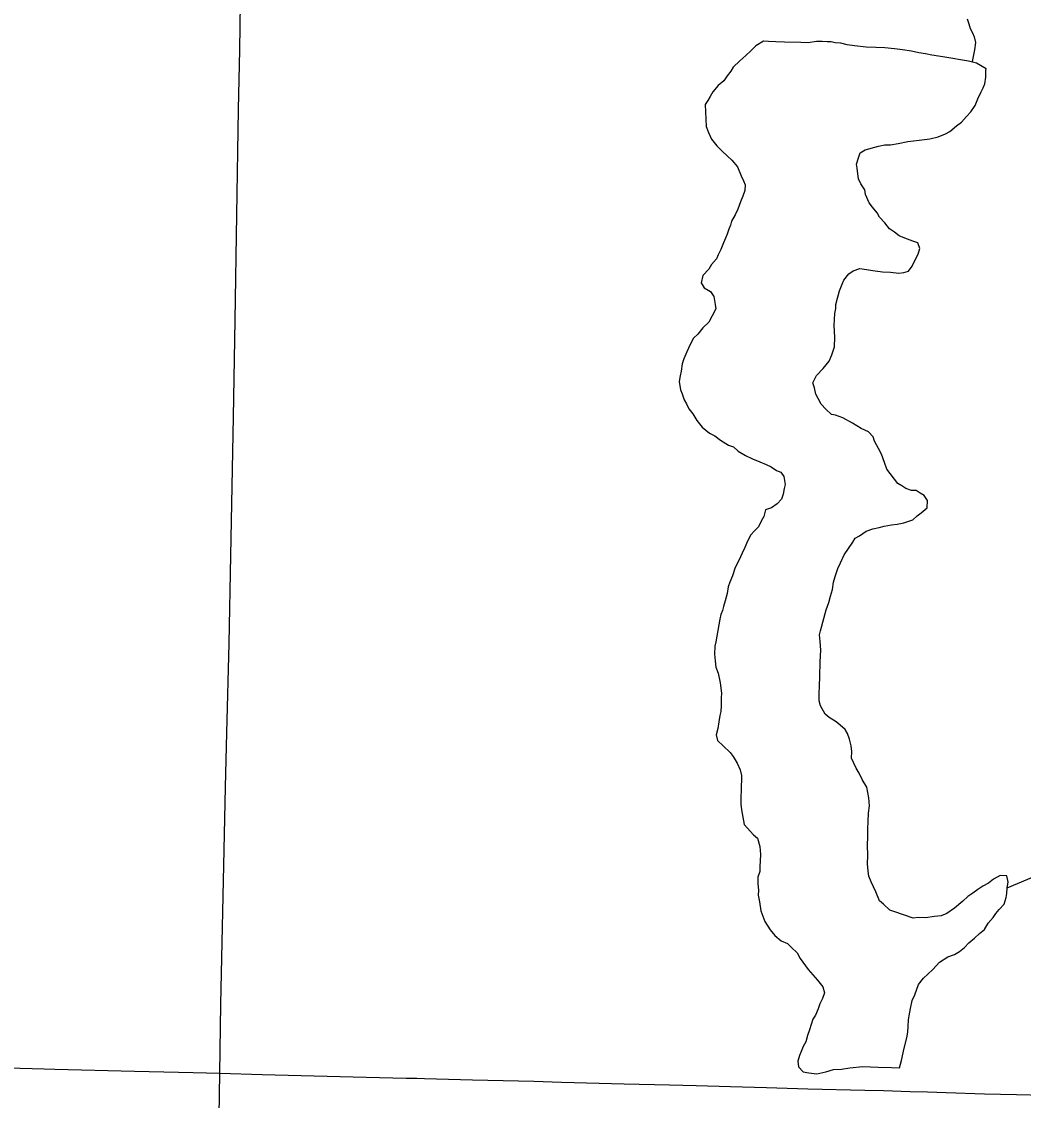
# Model space of a CAD drawing. Extents: x 2.1 to 73.9, y 4 to 26.
# Drawn here: x 48.0586 to 48.2925, y 20.7686 to 21.0204 of the extents above; entities that cross this region are included whole.
import ezdxf

# ---------------------------------------------------------------- set-up
doc = ezdxf.new("R2010")
doc.units = 0
for name, color, linetype in [('GM_X_County_Road', 7, 'Continuous'), ('GM_X_Minor_Lake', 7, 'Continuous'), ('GM_X_Minor_River', 7, 'Continuous'), ('GM_X_Township_Road', 7, 'Continuous')]:
    doc.layers.add(name, color=color, linetype=linetype)

msp = doc.modelspace()

# ---------------------------------------------------------------- linework, layer by layer
at = {"layer": 'GM_X_County_Road'}
for points in [[(48.10486, 20.77493), (48.10509, 20.79105), (48.10586, 20.82709), (48.1062, 20.8417), (48.10651, 20.85444), (48.10702, 20.87525), (48.10746, 20.89577), (48.10805, 20.92809), (48.10845, 20.95077), (48.10926, 20.99988), (48.10957, 21.01386), (48.10974, 21.03033), (48.10996, 21.044), (48.11025, 21.06514), (48.11063, 21.08969), (48.11096, 21.11518), (48.11122, 21.12947), (48.11181, 21.16023), (48.11227, 21.18105), (48.11264, 21.20095), (48.11258, 21.20409), (48.11249, 21.20905)], [(48.10457, 20.755), (48.10486, 20.77493)]]:
    msp.add_lwpolyline(points, dxfattribs=at)
at = {"layer": 'GM_X_Minor_Lake'}
for points in [[(48.28376, 21.00942), (48.28152, 21.01076), (48.27963, 21.01121), (48.27414, 21.01215), (48.27262, 21.01239), (48.2711, 21.01263), (48.26959, 21.01287), (48.26807, 21.01311), (48.26637, 21.01355), (48.26429, 21.01381), (48.26239, 21.01406), (48.26011, 21.01432), (48.25802, 21.01439), (48.25574, 21.01447), (48.25308, 21.01475), (48.25137, 21.01499), (48.24987, 21.01542), (48.24853, 21.01547), (48.24759, 21.01569), (48.24664, 21.01572), (48.2455, 21.01576), (48.24416, 21.0158), (48.24225, 21.01549), (48.24054, 21.01554), (48.23673, 21.01567), (48.23464, 21.01574), (48.23293, 21.01579), (48.23179, 21.01583), (48.23004, 21.01475), (48.22886, 21.01364), (48.22768, 21.01254), (48.22631, 21.01126), (48.22474, 21.00979), (48.22414, 21.00885), (48.22334, 21.00774), (48.22254, 21.00662), (48.22118, 21.00553), (48.21999, 21.00405), (48.21938, 21.00292), (48.21878, 21.00199), (48.21818, 21.00106), (48.21839, 20.99592), (48.21892, 20.99457), (48.21963, 20.99302), (48.22092, 20.99146), (48.22221, 20.99009), (48.22332, 20.9891), (48.22443, 20.98811), (48.22571, 20.98655), (48.2266, 20.98442), (48.22713, 20.98326), (48.22748, 20.9823), (48.22744, 20.98097), (48.22701, 20.97965), (48.2264, 20.97834), (48.22578, 20.97665), (48.22516, 20.97534), (48.22435, 20.97385), (48.22413, 20.9729), (48.22372, 20.97196), (48.22331, 20.97084), (48.22289, 20.9699), (48.22248, 20.96877), (48.22186, 20.96727), (48.22125, 20.96596), (48.22083, 20.96502), (48.21965, 20.96373), (48.21904, 20.96261), (48.21766, 20.96113), (48.21723, 20.95943), (48.21795, 20.95827), (48.21945, 20.95746), (48.22017, 20.95629), (48.22049, 20.95438), (48.22066, 20.95342), (48.21984, 20.95174), (48.21903, 20.95024), (48.21766, 20.94896), (48.21647, 20.94747), (48.21548, 20.94655), (48.21467, 20.94506), (48.21386, 20.94337), (48.21323, 20.94168), (48.21282, 20.94055), (48.21257, 20.93885), (48.21235, 20.93772), (48.21211, 20.93639), (48.21243, 20.93448), (48.21278, 20.93352), (48.21331, 20.93217), (48.21385, 20.9312), (48.21439, 20.93004), (48.2153, 20.92887), (48.2162, 20.92732), (48.21749, 20.92575), (48.21916, 20.92437), (48.22047, 20.92375), (48.22177, 20.92276), (48.22364, 20.92155), (48.22476, 20.92114), (48.22588, 20.92015)], [(48.28376, 21.00942), (48.28152, 21.01076), (48.27963, 21.01121), (48.27414, 21.01215), (48.27262, 21.01239), (48.2711, 21.01263), (48.26959, 21.01287), (48.26807, 21.01311), (48.26637, 21.01355), (48.26429, 21.01381), (48.26239, 21.01406), (48.26011, 21.01432), (48.25802, 21.01439), (48.25574, 21.01447), (48.25308, 21.01475), (48.25137, 21.01499), (48.24987, 21.01542), (48.24853, 21.01547), (48.24759, 21.01569), (48.24664, 21.01572), (48.2455, 21.01576), (48.24416, 21.0158), (48.24225, 21.01549), (48.24054, 21.01554), (48.23673, 21.01567), (48.23464, 21.01574), (48.23293, 21.01579), (48.23179, 21.01583), (48.23004, 21.01475), (48.22886, 21.01364), (48.22768, 21.01254), (48.22631, 21.01126), (48.22474, 21.00979), (48.22414, 21.00885), (48.22334, 21.00774), (48.22254, 21.00662), (48.22118, 21.00553), (48.21999, 21.00405), (48.21938, 21.00292), (48.21878, 21.00199), (48.21818, 21.00106), (48.21839, 20.99592), (48.21892, 20.99457), (48.21963, 20.99302), (48.22092, 20.99146), (48.22221, 20.99009), (48.22332, 20.9891), (48.22443, 20.98811), (48.22571, 20.98655), (48.2266, 20.98442), (48.22713, 20.98326), (48.22748, 20.9823), (48.22744, 20.98097), (48.22701, 20.97965), (48.2264, 20.97834), (48.22578, 20.97665), (48.22516, 20.97534), (48.22435, 20.97385), (48.22413, 20.9729), (48.22372, 20.97196), (48.22331, 20.97084), (48.22289, 20.9699), (48.22248, 20.96877), (48.22186, 20.96727), (48.22125, 20.96596), (48.22083, 20.96502), (48.21965, 20.96373), (48.21904, 20.96261), (48.21766, 20.96113), (48.21723, 20.95943), (48.21795, 20.95827), (48.21945, 20.95746), (48.22017, 20.95629), (48.22049, 20.95438), (48.22066, 20.95342), (48.21984, 20.95174), (48.21903, 20.95024), (48.21766, 20.94896), (48.21647, 20.94747), (48.21548, 20.94655), (48.21467, 20.94506), (48.21386, 20.94337), (48.21323, 20.94168), (48.21282, 20.94055), (48.21257, 20.93885), (48.21235, 20.93772), (48.21211, 20.93639), (48.21243, 20.93448), (48.21278, 20.93352), (48.21331, 20.93217), (48.21385, 20.9312), (48.21439, 20.93004), (48.2153, 20.92887), (48.2162, 20.92732), (48.21749, 20.92575), (48.21916, 20.92437), (48.22047, 20.92375), (48.22177, 20.92276), (48.22364, 20.92155), (48.22476, 20.92114), (48.22588, 20.92015)], [(48.25353, 20.98715), (48.25396, 20.98866), (48.25438, 20.98978), (48.25554, 20.99051), (48.25862, 20.99136), (48.26015, 20.99169), (48.26148, 20.99164), (48.26321, 20.99196), (48.26551, 20.99246), (48.26818, 20.99275), (48.27067, 20.99305), (48.27259, 20.99356), (48.27432, 20.99426), (48.2753, 20.9948), (48.27686, 20.99608), (48.27803, 20.99699), (48.27921, 20.99828), (48.2802, 20.99939), (48.2812, 21.00088), (48.28182, 21.00238), (48.28264, 21.00407), (48.28305, 21.00501), (48.28346, 21.00594), (48.2837, 21.00746), (48.28374, 21.00898), (48.28376, 21.00942)], [(48.25353, 20.98715), (48.25396, 20.98866), (48.25438, 20.98978), (48.25554, 20.99051), (48.25862, 20.99136), (48.26015, 20.99169), (48.26148, 20.99164), (48.26321, 20.99196), (48.26551, 20.99246), (48.26818, 20.99275), (48.27067, 20.99305), (48.27259, 20.99356), (48.27432, 20.99426), (48.2753, 20.9948), (48.27686, 20.99608), (48.27803, 20.99699), (48.27921, 20.99828), (48.2802, 20.99939), (48.2812, 21.00088), (48.28182, 21.00238), (48.28264, 21.00407), (48.28305, 21.00501), (48.28346, 21.00594), (48.2837, 21.00746), (48.28374, 21.00898), (48.28376, 21.00942)], [(48.24495, 20.86759), (48.24506, 20.87101), (48.24515, 20.87367), (48.24502, 20.87576), (48.24488, 20.87729), (48.2451, 20.87823), (48.2464, 20.88314), (48.24703, 20.88483), (48.24746, 20.88634), (48.24789, 20.88784), (48.24813, 20.88955), (48.24855, 20.89087), (48.24918, 20.89275), (48.2498, 20.89406), (48.25062, 20.89593), (48.25162, 20.89742), (48.25262, 20.89891), (48.25322, 20.89984), (48.25419, 20.90038), (48.25575, 20.90147), (48.25729, 20.90199), (48.25882, 20.90232), (48.25998, 20.90266), (48.2617, 20.90299), (48.26304, 20.90313), (48.26457, 20.90346), (48.26669, 20.90415), (48.26767, 20.90507), (48.26864, 20.9058), (48.27001, 20.9069), (48.27007, 20.90861), (48.26934, 20.90977), (48.26841, 20.91037), (48.26748, 20.91098), (48.26633, 20.91101), (48.26501, 20.91144), (48.26408, 20.91204), (48.26315, 20.91264), (48.26059, 20.91596), (48.26007, 20.9175), (48.25937, 20.91942), (48.25865, 20.92078), (48.25775, 20.92252), (48.2574, 20.92348), (48.2563, 20.92466), (48.25461, 20.92548), (48.25255, 20.92669), (48.25031, 20.9279), (48.24861, 20.92853), (48.24767, 20.92875), (48.24637, 20.92993), (48.24527, 20.93111), (48.24455, 20.93247), (48.24401, 20.93344), (48.24368, 20.93497), (48.24333, 20.93612), (48.24415, 20.93781), (48.24573, 20.93947), (48.24711, 20.94113), (48.24773, 20.94264), (48.24836, 20.94452), (48.24844, 20.9468), (48.24833, 20.94946), (48.24842, 20.95231), (48.24865, 20.95345), (48.24868, 20.9544), (48.24911, 20.95591), (48.24954, 20.9576), (48.25016, 20.95911), (48.25057, 20.96004), (48.25176, 20.96153), (48.25274, 20.96225), (48.25428, 20.96277), (48.25788, 20.96227), (48.25958, 20.96203), (48.26149, 20.96197), (48.26338, 20.96171), (48.26453, 20.96186), (48.26568, 20.96221), (48.26648, 20.96332), (48.2673, 20.96501), (48.26791, 20.96613), (48.26833, 20.96745), (48.2678, 20.9688), (48.26667, 20.96921), (48.26479, 20.96985), (48.26347, 20.97046), (48.26236, 20.97126), (48.26124, 20.97206), (48.26014, 20.97342), (48.25885, 20.9748), (48.25831, 20.97577), (48.25721, 20.97713), (48.25648, 20.97811), (48.25559, 20.98004), (48.25544, 20.98119), (48.25453, 20.98255), (48.25399, 20.98371), (48.25384, 20.98486), (48.25369, 20.98619), (48.25353, 20.98715)], [(48.24495, 20.86759), (48.24506, 20.87101), (48.24515, 20.87367), (48.24502, 20.87576), (48.24488, 20.87729), (48.2451, 20.87823), (48.2464, 20.88314), (48.24703, 20.88483), (48.24746, 20.88634), (48.24789, 20.88784), (48.24813, 20.88955), (48.24855, 20.89087), (48.24918, 20.89275), (48.2498, 20.89406), (48.25062, 20.89593), (48.25162, 20.89742), (48.25262, 20.89891), (48.25322, 20.89984), (48.25419, 20.90038), (48.25575, 20.90147), (48.25729, 20.90199), (48.25882, 20.90232), (48.25998, 20.90266), (48.2617, 20.90299), (48.26304, 20.90313), (48.26457, 20.90346), (48.26669, 20.90415), (48.26767, 20.90507), (48.26864, 20.9058), (48.27001, 20.9069), (48.27007, 20.90861), (48.26934, 20.90977), (48.26841, 20.91037), (48.26748, 20.91098), (48.26633, 20.91101), (48.26501, 20.91144), (48.26408, 20.91204), (48.26315, 20.91264), (48.26059, 20.91596), (48.26007, 20.9175), (48.25937, 20.91942), (48.25865, 20.92078), (48.25775, 20.92252), (48.2574, 20.92348), (48.2563, 20.92466), (48.25461, 20.92548), (48.25255, 20.92669), (48.25031, 20.9279), (48.24861, 20.92853), (48.24767, 20.92875), (48.24637, 20.92993), (48.24527, 20.93111), (48.24455, 20.93247), (48.24401, 20.93344), (48.24368, 20.93497), (48.24333, 20.93612), (48.24415, 20.93781), (48.24573, 20.93947), (48.24711, 20.94113), (48.24773, 20.94264), (48.24836, 20.94452), (48.24844, 20.9468), (48.24833, 20.94946), (48.24842, 20.95231), (48.24865, 20.95345), (48.24868, 20.9544), (48.24911, 20.95591), (48.24954, 20.9576), (48.25016, 20.95911), (48.25057, 20.96004), (48.25176, 20.96153), (48.25274, 20.96225), (48.25428, 20.96277), (48.25788, 20.96227), (48.25958, 20.96203), (48.26149, 20.96197), (48.26338, 20.96171), (48.26453, 20.96186), (48.26568, 20.96221), (48.26648, 20.96332), (48.2673, 20.96501), (48.26791, 20.96613), (48.26833, 20.96745), (48.2678, 20.9688), (48.26667, 20.96921), (48.26479, 20.96985), (48.26347, 20.97046), (48.26236, 20.97126), (48.26124, 20.97206), (48.26014, 20.97342), (48.25885, 20.9748), (48.25831, 20.97577), (48.25721, 20.97713), (48.25648, 20.97811), (48.25559, 20.98004), (48.25544, 20.98119), (48.25453, 20.98255), (48.25399, 20.98371), (48.25384, 20.98486), (48.25369, 20.98619), (48.25353, 20.98715)], [(48.22588, 20.92015), (48.22756, 20.91914), (48.22925, 20.91833), (48.23094, 20.9177), (48.23244, 20.91708), (48.23357, 20.91647), (48.23487, 20.91567), (48.23581, 20.91525), (48.23654, 20.91428), (48.23686, 20.91237), (48.23664, 20.91142), (48.23641, 20.9101), (48.23599, 20.90897), (48.235, 20.90786), (48.23364, 20.90696), (48.23229, 20.90643), (48.23186, 20.90492), (48.23126, 20.9038), (48.23064, 20.90249), (48.22966, 20.90157), (48.22887, 20.90065), (48.22806, 20.89915), (48.22744, 20.89765), (48.22683, 20.89634), (48.22601, 20.89465), (48.2252, 20.89297), (48.22457, 20.89109), (48.22395, 20.88959), (48.22353, 20.88846), (48.22329, 20.88694), (48.22286, 20.88525), (48.22243, 20.88393), (48.22221, 20.88298), (48.2218, 20.88205), (48.22158, 20.88091), (48.22065, 20.87562), (48.22042, 20.87467), (48.22036, 20.87277), (48.22051, 20.87125), (48.22065, 20.86972), (48.22118, 20.86837), (48.22167, 20.86607), (48.22183, 20.86493), (48.22197, 20.86359), (48.22194, 20.86264), (48.22191, 20.86169), (48.22188, 20.86074), (48.22184, 20.85941), (48.22162, 20.85846), (48.22138, 20.85695), (48.22114, 20.85544), (48.22071, 20.85393), (48.22105, 20.85259), (48.22235, 20.8514), (48.22401, 20.84982), (48.22474, 20.84885), (48.22564, 20.8473), (48.22636, 20.84575), (48.22669, 20.84441), (48.22666, 20.84327), (48.22662, 20.84213), (48.22658, 20.84099), (48.22654, 20.83947), (48.22648, 20.83776), (48.22663, 20.83642), (48.22696, 20.8347), (48.22728, 20.83298), (48.22949, 20.83062), (48.23042, 20.82983), (48.23093, 20.82791), (48.23106, 20.826), (48.23097, 20.82315), (48.23093, 20.82201), (48.23051, 20.8207), (48.23046, 20.81918), (48.2306, 20.81765), (48.23056, 20.81651), (48.23089, 20.81498), (48.23121, 20.81287), (48.23208, 20.81037), (48.23335, 20.80843), (48.23445, 20.80706), (48.23594, 20.80587), (48.23744, 20.80525), (48.23836, 20.80427), (48.23966, 20.80308), (48.24037, 20.80173), (48.2422, 20.79919), (48.2444, 20.79665), (48.24568, 20.79508), (48.24602, 20.79374), (48.2456, 20.79242), (48.24499, 20.79111), (48.24457, 20.78998), (48.24395, 20.78848), (48.24335, 20.78755), (48.24251, 20.78511), (48.24209, 20.78379), (48.24166, 20.78228), (48.24105, 20.78116), (48.24063, 20.78003)], [(48.22588, 20.92015), (48.22756, 20.91914), (48.22925, 20.91833), (48.23094, 20.9177), (48.23244, 20.91708), (48.23357, 20.91647), (48.23487, 20.91567), (48.23581, 20.91525), (48.23654, 20.91428), (48.23686, 20.91237), (48.23664, 20.91142), (48.23641, 20.9101), (48.23599, 20.90897), (48.235, 20.90786), (48.23364, 20.90696), (48.23229, 20.90643), (48.23186, 20.90492), (48.23126, 20.9038), (48.23064, 20.90249), (48.22966, 20.90157), (48.22887, 20.90065), (48.22806, 20.89915), (48.22744, 20.89765), (48.22683, 20.89634), (48.22601, 20.89465), (48.2252, 20.89297), (48.22457, 20.89109), (48.22395, 20.88959), (48.22353, 20.88846), (48.22329, 20.88694), (48.22286, 20.88525), (48.22243, 20.88393), (48.22221, 20.88298), (48.2218, 20.88205), (48.22158, 20.88091), (48.22065, 20.87562), (48.22042, 20.87467), (48.22036, 20.87277), (48.22051, 20.87125), (48.22065, 20.86972), (48.22118, 20.86837), (48.22167, 20.86607), (48.22183, 20.86493), (48.22197, 20.86359), (48.22194, 20.86264), (48.22191, 20.86169), (48.22188, 20.86074), (48.22184, 20.85941), (48.22162, 20.85846), (48.22138, 20.85695), (48.22114, 20.85544), (48.22071, 20.85393), (48.22105, 20.85259), (48.22235, 20.8514), (48.22401, 20.84982), (48.22474, 20.84885), (48.22564, 20.8473), (48.22636, 20.84575), (48.22669, 20.84441), (48.22666, 20.84327), (48.22662, 20.84213), (48.22658, 20.84099), (48.22654, 20.83947), (48.22648, 20.83776), (48.22663, 20.83642), (48.22696, 20.8347), (48.22728, 20.83298), (48.22949, 20.83062), (48.23042, 20.82983), (48.23093, 20.82791), (48.23106, 20.826), (48.23097, 20.82315), (48.23093, 20.82201), (48.23051, 20.8207), (48.23046, 20.81918), (48.2306, 20.81765), (48.23056, 20.81651), (48.23089, 20.81498), (48.23121, 20.81287), (48.23208, 20.81037), (48.23335, 20.80843), (48.23445, 20.80706), (48.23594, 20.80587), (48.23744, 20.80525), (48.23836, 20.80427), (48.23966, 20.80308), (48.24037, 20.80173), (48.2422, 20.79919), (48.2444, 20.79665), (48.24568, 20.79508), (48.24602, 20.79374), (48.2456, 20.79242), (48.24499, 20.79111), (48.24457, 20.78998), (48.24395, 20.78848), (48.24335, 20.78755), (48.24251, 20.78511), (48.24209, 20.78379), (48.24166, 20.78228), (48.24105, 20.78116), (48.24063, 20.78003)], [(48.24063, 20.78003), (48.24022, 20.77909), (48.2398, 20.77778), (48.23995, 20.77644), (48.24105, 20.77526), (48.24238, 20.77503), (48.24427, 20.77478), (48.24638, 20.77528), (48.24812, 20.77579), (48.25002, 20.77592), (48.25194, 20.77623), (48.25499, 20.77651), (48.25861, 20.77639), (48.26165, 20.77629), (48.26355, 20.77623), (48.26399, 20.77793), (48.26465, 20.78076), (48.2653, 20.78321), (48.26553, 20.78454), (48.26557, 20.78587), (48.26562, 20.78739), (48.26584, 20.78833), (48.26609, 20.79003), (48.26653, 20.79192), (48.26714, 20.79323), (48.26798, 20.79568), (48.26917, 20.79716), (48.27015, 20.79808), (48.27133, 20.79918), (48.27291, 20.80084), (48.27485, 20.80211), (48.27639, 20.80263), (48.27756, 20.80335), (48.27873, 20.80426), (48.27972, 20.80537), (48.28109, 20.80647), (48.28226, 20.80757), (48.28343, 20.80848), (48.28424, 20.80998), (48.28543, 20.81127), (48.28603, 20.8122), (48.28682, 20.81313), (48.288, 20.81442), (48.28843, 20.81593), (48.28865, 20.81687), (48.2887, 20.8182), (48.28893, 20.81953), (48.2886, 20.82106), (48.28708, 20.82111), (48.28552, 20.82021), (48.28435, 20.8193), (48.283, 20.81858), (48.28183, 20.81786), (48.28066, 20.81695), (48.27949, 20.81622), (48.27832, 20.81512), (48.27636, 20.81347), (48.2746, 20.8122), (48.27325, 20.81167), (48.27173, 20.81153), (48.26962, 20.81122), (48.26791, 20.81128), (48.26676, 20.81113), (48.26243, 20.8126), (48.2613, 20.81302), (48.25982, 20.8144), (48.25889, 20.81519), (48.25801, 20.81731), (48.25748, 20.81847), (48.25694, 20.81963), (48.25641, 20.82098), (48.25626, 20.82213), (48.25612, 20.82384), (48.25618, 20.82574), (48.25607, 20.82822), (48.25613, 20.83012), (48.25619, 20.83202), (48.25625, 20.83373), (48.25631, 20.83563), (48.25655, 20.83734), (48.25642, 20.83924), (48.25593, 20.84173), (48.25485, 20.84348), (48.25413, 20.84503), (48.25341, 20.84619), (48.25288, 20.84735), (48.25234, 20.84851), (48.25239, 20.85003), (48.25224, 20.85137), (48.25191, 20.8529), (48.25138, 20.85425), (48.25084, 20.85522), (48.24973, 20.8562), (48.2488, 20.857), (48.24712, 20.858), (48.2462, 20.85879), (48.24512, 20.86073), (48.24477, 20.86188), (48.24483, 20.86359), (48.24488, 20.86531), (48.24495, 20.86759)], [(48.24063, 20.78003), (48.24022, 20.77909), (48.2398, 20.77778), (48.23995, 20.77644), (48.24105, 20.77526), (48.24238, 20.77503), (48.24427, 20.77478), (48.24638, 20.77528), (48.24812, 20.77579), (48.25002, 20.77592), (48.25194, 20.77623), (48.25499, 20.77651), (48.25861, 20.77639), (48.26165, 20.77629), (48.26355, 20.77623), (48.26399, 20.77793), (48.26465, 20.78076), (48.2653, 20.78321), (48.26553, 20.78454), (48.26557, 20.78587), (48.26562, 20.78739), (48.26584, 20.78833), (48.26609, 20.79003), (48.26653, 20.79192), (48.26714, 20.79323), (48.26798, 20.79568), (48.26917, 20.79716), (48.27015, 20.79808), (48.27133, 20.79918), (48.27291, 20.80084), (48.27485, 20.80211), (48.27639, 20.80263), (48.27756, 20.80335), (48.27873, 20.80426), (48.27972, 20.80537), (48.28109, 20.80647), (48.28226, 20.80757), (48.28343, 20.80848), (48.28424, 20.80998), (48.28543, 20.81127), (48.28603, 20.8122), (48.28682, 20.81313), (48.288, 20.81442), (48.28843, 20.81593), (48.28865, 20.81687), (48.2887, 20.8182), (48.28893, 20.81953), (48.2886, 20.82106), (48.28708, 20.82111), (48.28552, 20.82021), (48.28435, 20.8193), (48.283, 20.81858), (48.28183, 20.81786), (48.28066, 20.81695), (48.27949, 20.81622), (48.27832, 20.81512), (48.27636, 20.81347), (48.2746, 20.8122), (48.27325, 20.81167), (48.27173, 20.81153), (48.26962, 20.81122), (48.26791, 20.81128), (48.26676, 20.81113), (48.26243, 20.8126), (48.2613, 20.81302), (48.25982, 20.8144), (48.25889, 20.81519), (48.25801, 20.81731), (48.25748, 20.81847), (48.25694, 20.81963), (48.25641, 20.82098), (48.25626, 20.82213), (48.25612, 20.82384), (48.25618, 20.82574), (48.25607, 20.82822), (48.25613, 20.83012), (48.25619, 20.83202), (48.25625, 20.83373), (48.25631, 20.83563), (48.25655, 20.83734), (48.25642, 20.83924), (48.25593, 20.84173), (48.25485, 20.84348), (48.25413, 20.84503), (48.25341, 20.84619), (48.25288, 20.84735), (48.25234, 20.84851), (48.25239, 20.85003), (48.25224, 20.85137), (48.25191, 20.8529), (48.25138, 20.85425), (48.25084, 20.85522), (48.24973, 20.8562), (48.2488, 20.857), (48.24712, 20.858), (48.2462, 20.85879), (48.24512, 20.86073), (48.24477, 20.86188), (48.24483, 20.86359), (48.24488, 20.86531), (48.24495, 20.86759)]]:
    msp.add_lwpolyline(points, dxfattribs=at)
at = {"layer": 'GM_X_Minor_River'}
for points in [[(48.27937, 21.02111), (48.27972, 21.01995), (48.28006, 21.0188), (48.2806, 21.01783), (48.28095, 21.01687), (48.28129, 21.01553), (48.28104, 21.01382), (48.28052, 21.01111)], [(48.2887, 20.8182), (48.29738, 20.82191)]]:
    msp.add_lwpolyline(points, dxfattribs=at)
at = {"layer": 'GM_X_Township_Road'}
for points in [[(48.04145, 20.77656), (48.06382, 20.77597), (48.06631, 20.77591), (48.08495, 20.77545), (48.09862, 20.77512), (48.10486, 20.77493)], [(48.10486, 20.77493), (48.11478, 20.77463), (48.13902, 20.77405), (48.14834, 20.77383), (48.15082, 20.77376), (48.15268, 20.77371), (48.15547, 20.77365), (48.16386, 20.77343), (48.17815, 20.77308), (48.18467, 20.77288), (48.19928, 20.77246), (48.20984, 20.7722), (48.21605, 20.77205), (48.22413, 20.77182), (48.23251, 20.77162), (48.24214, 20.77133), (48.25548, 20.77102), (48.25983, 20.77093), (48.26603, 20.7707), (48.27006, 20.77057), (48.27441, 20.77042), (48.28342, 20.77012), (48.29088, 20.77), (48.30377, 20.76965)]]:
    msp.add_lwpolyline(points, dxfattribs=at)

doc.saveas('drawing.dxf')
